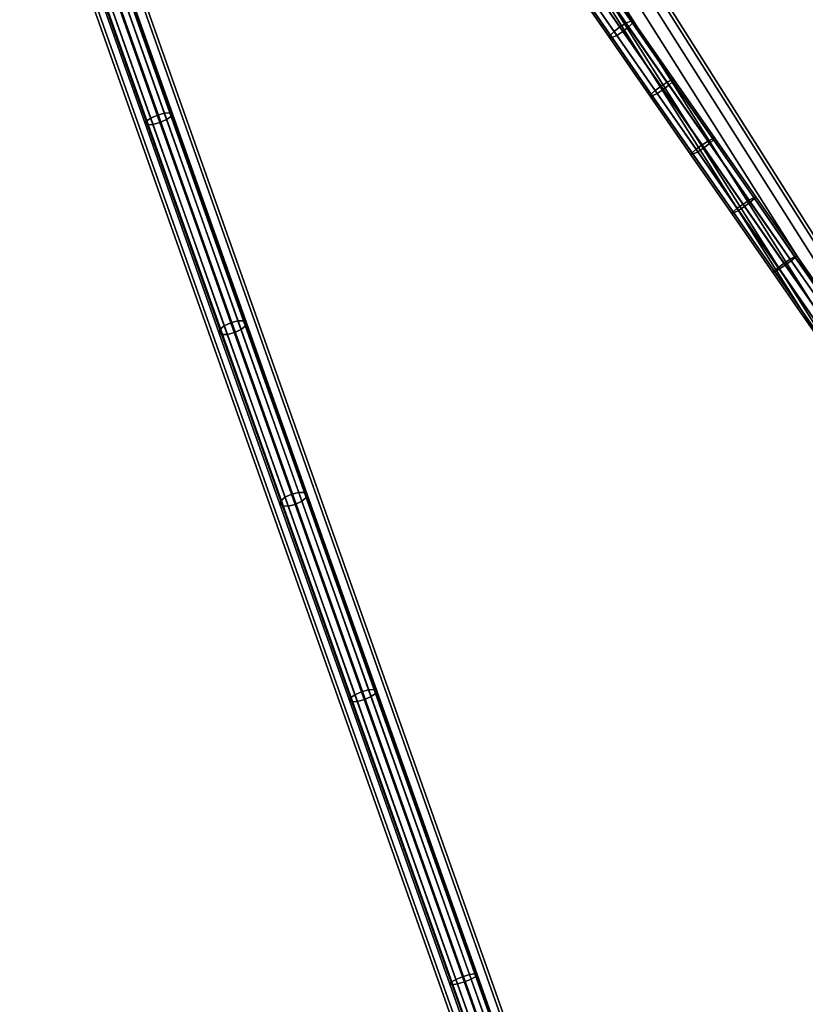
# Model space of a CAD drawing. Extents: x -43.1 to 43.1, y -41.3 to 41.3.
# Tile 274 of 656: x 6.1 to 14.5, y -30.9 to -20.3. Entities that reach past the tile are written whole.
import ezdxf

# ---------------------------------------------------------------- set-up
doc = ezdxf.new("R2010")
doc.units = 0
doc.layers.add('CABLE.1', color=18, linetype='CONTINUOUS')
doc.layers.add('METAL_BASE', color=254, linetype='CONTINUOUS')

msp = doc.modelspace()

# ---------------------------------------------------------------- linework, layer by layer
at = {"layer": 'CABLE.1'}
for points in [[(10.7121, -17.681, 32.9091), (10.6448, -17.7198, 32.8886), (12.5167, -20.4128, 32.1466), (12.5826, -20.3718, 32.1676)], [(10.7681, -17.6627, 32.964), (10.7121, -17.681, 32.9091), (12.5826, -20.3718, 32.1676), (12.635, -20.3484, 32.224)], [(10.7552, -17.7467, 33.1671), (10.793, -17.7006, 33.113), (12.6505, -20.3728, 32.3766), (12.6094, -20.4142, 32.4321)], [(10.7977, -17.6699, 33.0386), (10.7681, -17.6627, 32.964), (12.635, -20.3484, 32.224), (12.6598, -20.3488, 32.3005)], [(10.793, -17.7006, 33.113), (10.7977, -17.6699, 33.0386), (12.6598, -20.3488, 32.3005), (12.6505, -20.3728, 32.3766)], [(10.5464, -17.815, 32.9622), (10.5416, -17.8457, 33.0365), (12.4045, -20.5257, 32.2981), (12.4139, -20.5016, 32.2219)], [(10.5841, -17.7689, 32.9081), (10.5464, -17.815, 32.9622), (12.4139, -20.5016, 32.2219), (12.4549, -20.4603, 32.1664)], [(10.6448, -17.7198, 32.8886), (10.5841, -17.7689, 32.9081), (12.4549, -20.4603, 32.1664), (12.5167, -20.4128, 32.1466)], [(10.6272, -17.8346, 33.1661), (10.6946, -17.7958, 33.1865), (12.5477, -20.4617, 32.4519), (12.4818, -20.5026, 32.4309)], [(10.6946, -17.7958, 33.1865), (10.7552, -17.7467, 33.1671), (12.6094, -20.4142, 32.4321), (12.5477, -20.4617, 32.4519)], [(10.5416, -17.8457, 33.0365), (10.5713, -17.8529, 33.1112), (12.4294, -20.5261, 32.3746), (12.4045, -20.5257, 32.2981)], [(10.5713, -17.8529, 33.1112), (10.6272, -17.8346, 33.1661), (12.4818, -20.5026, 32.4309), (12.4294, -20.5261, 32.3746)], [(6.2763, -18.1268, 26.9807), (6.2605, -18.1445, 27.0576), (7.4305, -21.4483, 26.3554), (7.4433, -21.4222, 26.2803)], [(6.3271, -18.0999, 26.9244), (6.2763, -18.1268, 26.9807), (7.4433, -21.4222, 26.2803), (7.4919, -21.3891, 26.2253)], [(6.284, -18.1482, 27.1345), (6.3403, -18.1371, 27.1908), (7.5154, -21.4556, 26.4856), (7.4569, -21.4605, 26.4306)], [(6.3993, -18.0711, 26.9038), (6.3271, -18.0999, 26.9244), (7.4919, -21.3891, 26.2253), (7.5633, -21.3581, 26.2052)], [(6.3403, -18.1371, 27.1908), (6.4145, -18.1141, 27.2114), (7.5905, -21.4348, 26.5057), (7.5154, -21.4556, 26.4856)], [(6.4735, -18.0481, 26.9244), (6.3993, -18.0711, 26.9038), (7.5633, -21.3581, 26.2052), (7.6383, -21.3373, 26.2253)], [(6.4145, -18.1141, 27.2114), (6.4867, -18.0853, 27.1908), (7.6618, -21.4037, 26.4856), (7.5905, -21.4348, 26.5057)], [(6.5299, -18.037, 26.9807), (6.4735, -18.0481, 26.9244), (7.6383, -21.3373, 26.2253), (7.6969, -21.3324, 26.2803)], [(6.4867, -18.0853, 27.1908), (6.5375, -18.0585, 27.1345), (7.7105, -21.3707, 26.4306), (7.6618, -21.4037, 26.4856)], [(6.5533, -18.0408, 27.0576), (6.5299, -18.037, 26.9807), (7.6969, -21.3324, 26.2803), (7.7233, -21.3446, 26.3554)], [(6.5375, -18.0585, 27.1345), (6.5533, -18.0408, 27.0576), (7.7233, -21.3446, 26.3554), (7.7105, -21.3707, 26.4306)], [(6.2605, -18.1445, 27.0576), (6.284, -18.1482, 27.1345), (7.4569, -21.4605, 26.4306), (7.4305, -21.4483, 26.3554)], [(12.635, -20.3484, 32.224), (12.5826, -20.3718, 32.1676), (13.0217, -21.0033, 32.0498), (13.0726, -20.9777, 32.1065)], [(12.6598, -20.3488, 32.3005), (12.635, -20.3484, 32.224), (13.0726, -20.9777, 32.1065), (13.0954, -20.9751, 32.1836)], [(12.6505, -20.3728, 32.3766), (12.6598, -20.3488, 32.3005), (13.0954, -20.9751, 32.1836), (13.084, -20.9963, 32.2603)], [(12.4549, -20.4603, 32.1664), (12.4139, -20.5016, 32.2219), (12.8516, -21.1311, 32.1045), (12.8941, -21.0919, 32.0486)], [(12.5167, -20.4128, 32.1466), (12.4549, -20.4603, 32.1664), (12.8941, -21.0919, 32.0486), (12.9564, -21.0451, 32.0286)], [(12.5826, -20.3718, 32.1676), (12.5167, -20.4128, 32.1466), (12.9564, -21.0451, 32.0286), (13.0217, -21.0033, 32.0498)], [(12.5477, -20.4617, 32.4519), (12.6094, -20.4142, 32.4321), (13.0415, -21.0354, 32.3162), (12.9792, -21.0822, 32.3362)], [(12.6094, -20.4142, 32.4321), (12.6505, -20.3728, 32.3766), (13.084, -20.9963, 32.2603), (13.0415, -21.0354, 32.3162)], [(12.4139, -20.5016, 32.2219), (12.4045, -20.5257, 32.2981), (12.8402, -21.1522, 32.1812), (12.8516, -21.1311, 32.1045)], [(12.4045, -20.5257, 32.2981), (12.4294, -20.5261, 32.3746), (12.863, -21.1496, 32.2582), (12.8402, -21.1522, 32.1812)], [(12.4294, -20.5261, 32.3746), (12.4818, -20.5026, 32.4309), (12.9139, -21.124, 32.315), (12.863, -21.1496, 32.2582)], [(12.4818, -20.5026, 32.4309), (12.5477, -20.4617, 32.4519), (12.9792, -21.0822, 32.3362), (12.9139, -21.124, 32.315)], [(13.0726, -20.9777, 32.1065), (13.0217, -21.0033, 32.0498), (13.4604, -21.6342, 31.9505), (13.5106, -21.6075, 32.0074)], [(13.0954, -20.9751, 32.1836), (13.0726, -20.9777, 32.1065), (13.5106, -21.6075, 32.0074), (13.5323, -21.6034, 32.0847)], [(13.084, -20.9963, 32.2603), (13.0954, -20.9751, 32.1836), (13.5323, -21.6034, 32.0847), (13.5199, -21.623, 32.1616)], [(12.8941, -21.0919, 32.0486), (12.8516, -21.1311, 32.1045), (13.2896, -21.7608, 32.0053), (13.3329, -21.7227, 31.9492)], [(12.9564, -21.0451, 32.0286), (12.8941, -21.0919, 32.0486), (13.3329, -21.7227, 31.9492), (13.3954, -21.6764, 31.9292)], [(12.9139, -21.124, 32.315), (12.9792, -21.0822, 32.3362), (13.4141, -21.7075, 32.2377), (13.349, -21.7497, 32.2164)], [(13.0217, -21.0033, 32.0498), (12.9564, -21.0451, 32.0286), (13.3954, -21.6764, 31.9292), (13.4604, -21.6342, 31.9505)], [(12.9792, -21.0822, 32.3362), (13.0415, -21.0354, 32.3162), (13.4766, -21.6611, 32.2176), (13.4141, -21.7075, 32.2377)], [(13.0415, -21.0354, 32.3162), (13.084, -20.9963, 32.2603), (13.5199, -21.623, 32.1616), (13.4766, -21.6611, 32.2176)], [(12.8516, -21.1311, 32.1045), (12.8402, -21.1522, 32.1812), (13.2772, -21.7805, 32.0822), (13.2896, -21.7608, 32.0053)], [(12.8402, -21.1522, 32.1812), (12.863, -21.1496, 32.2582), (13.2989, -21.7764, 32.1595), (13.2772, -21.7805, 32.0822)], [(12.863, -21.1496, 32.2582), (12.9139, -21.124, 32.315), (13.349, -21.7497, 32.2164), (13.2989, -21.7764, 32.1595)], [(7.4919, -21.3891, 26.2253), (7.4433, -21.4222, 26.2803), (8.2329, -23.6518, 25.467), (8.2795, -23.6133, 25.414)], [(7.5633, -21.3581, 26.2052), (7.4919, -21.3891, 26.2253), (8.2795, -23.6133, 25.414), (8.3502, -23.5802, 25.3947)], [(7.6383, -21.3373, 26.2253), (7.5633, -21.3581, 26.2052), (8.3502, -23.5802, 25.3947), (8.4259, -23.5615, 25.414)], [(7.5905, -21.4348, 26.5057), (7.6618, -21.4037, 26.4856), (8.4587, -23.654, 25.6648), (8.388, -23.687, 25.6842)], [(7.6969, -21.3324, 26.2803), (7.6383, -21.3373, 26.2253), (8.4259, -23.5615, 25.414), (8.4864, -23.562, 25.467)], [(7.6618, -21.4037, 26.4856), (7.7105, -21.3707, 26.4306), (8.5054, -23.6154, 25.6118), (8.4587, -23.654, 25.6648)], [(7.7233, -21.3446, 26.3554), (7.6969, -21.3324, 26.2803), (8.4864, -23.562, 25.467), (8.5155, -23.5818, 25.5394)], [(7.7105, -21.3707, 26.4306), (7.7233, -21.3446, 26.3554), (8.5155, -23.5818, 25.5394), (8.5054, -23.6154, 25.6118)], [(7.4433, -21.4222, 26.2803), (7.4305, -21.4483, 26.3554), (8.2227, -23.6855, 25.5394), (8.2329, -23.6518, 25.467)], [(7.4305, -21.4483, 26.3554), (7.4569, -21.4605, 26.4306), (8.2518, -23.7052, 25.6118), (8.2227, -23.6855, 25.5394)], [(7.4569, -21.4605, 26.4306), (7.5154, -21.4556, 26.4856), (8.3123, -23.7058, 25.6648), (8.2518, -23.7052, 25.6118)], [(7.5154, -21.4556, 26.4856), (7.5905, -21.4348, 26.5057), (8.388, -23.687, 25.6842), (8.3123, -23.7058, 25.6648)], [(13.5106, -21.6075, 32.0074), (13.4604, -21.6342, 31.9505), (13.9003, -22.2666, 31.8691), (13.9496, -22.2388, 31.9262)], [(13.5323, -21.6034, 32.0847), (13.5106, -21.6075, 32.0074), (13.9496, -22.2388, 31.9262), (13.9703, -22.2332, 32.0036)], [(13.5199, -21.623, 32.1616), (13.5323, -21.6034, 32.0847), (13.9703, -22.2332, 32.0036), (13.9569, -22.2514, 32.0808)], [(13.3329, -21.7227, 31.9492), (13.2896, -21.7608, 32.0053), (13.7287, -22.3922, 31.9241), (13.7727, -22.3552, 31.8679)], [(13.3954, -21.6764, 31.9292), (13.3329, -21.7227, 31.9492), (13.7727, -22.3552, 31.8679), (13.8355, -22.3092, 31.8478)], [(13.349, -21.7497, 32.2164), (13.4141, -21.7075, 32.2377), (13.8501, -22.3344, 32.1571), (13.7853, -22.377, 32.1357)], [(13.4604, -21.6342, 31.9505), (13.3954, -21.6764, 31.9292), (13.8355, -22.3092, 31.8478), (13.9003, -22.2666, 31.8691)], [(13.4141, -21.7075, 32.2377), (13.4766, -21.6611, 32.2176), (13.9129, -22.2884, 32.1369), (13.8501, -22.3344, 32.1571)], [(13.4766, -21.6611, 32.2176), (13.5199, -21.623, 32.1616), (13.9569, -22.2514, 32.0808), (13.9129, -22.2884, 32.1369)], [(13.2896, -21.7608, 32.0053), (13.2772, -21.7805, 32.0822), (13.7152, -22.4104, 32.0012), (13.7287, -22.3922, 31.9241)], [(13.2772, -21.7805, 32.0822), (13.2989, -21.7764, 32.1595), (13.7359, -22.4048, 32.0787), (13.7152, -22.4104, 32.0012)], [(13.2989, -21.7764, 32.1595), (13.349, -21.7497, 32.2164), (13.7853, -22.377, 32.1357), (13.7359, -22.4048, 32.0787)], [(13.9496, -22.2388, 31.9262), (13.9003, -22.2666, 31.8691), (14.341, -22.9004, 31.8058), (14.3896, -22.8715, 31.8629)], [(13.9129, -22.2884, 32.1369), (13.9569, -22.2514, 32.0808), (14.3948, -22.8811, 32.0179), (14.35, -22.9171, 32.0741)], [(13.9703, -22.2332, 32.0036), (13.9496, -22.2388, 31.9262), (14.3896, -22.8715, 31.8629), (14.4093, -22.8644, 31.9406)], [(13.9569, -22.2514, 32.0808), (13.9703, -22.2332, 32.0036), (14.4093, -22.8644, 31.9406), (14.3948, -22.8811, 32.0179)], [(13.7727, -22.3552, 31.8679), (13.7287, -22.3922, 31.9241), (14.1687, -23.025, 31.8608), (14.2135, -22.989, 31.8046)], [(13.8355, -22.3092, 31.8478), (13.7727, -22.3552, 31.8679), (14.2135, -22.989, 31.8046), (14.2765, -22.9434, 31.7844)], [(13.7853, -22.377, 32.1357), (13.8501, -22.3344, 32.1571), (14.287, -22.9627, 32.0943), (14.2225, -23.0057, 32.0729)], [(13.9003, -22.2666, 31.8691), (13.8355, -22.3092, 31.8478), (14.2765, -22.9434, 31.7844), (14.341, -22.9004, 31.8058)], [(13.8501, -22.3344, 32.1571), (13.9129, -22.2884, 32.1369), (14.35, -22.9171, 32.0741), (14.287, -22.9627, 32.0943)], [(13.7287, -22.3922, 31.9241), (13.7152, -22.4104, 32.0012), (14.1542, -23.0416, 31.9381), (14.1687, -23.025, 31.8608)], [(13.7152, -22.4104, 32.0012), (13.7359, -22.4048, 32.0787), (14.1739, -23.0346, 32.0158), (14.1542, -23.0416, 31.9381)], [(13.7359, -22.4048, 32.0787), (13.7853, -22.377, 32.1357), (14.2225, -23.0057, 32.0729), (14.1739, -23.0346, 32.0158)], [(14.3896, -22.8715, 31.8629), (14.341, -22.9004, 31.8058), (14.7825, -23.5353, 31.7605), (14.8304, -23.5053, 31.8178)], [(14.35, -22.9171, 32.0741), (14.3948, -22.8811, 32.0179), (14.8335, -23.5119, 31.9729), (14.788, -23.5468, 32.0293)], [(14.4093, -22.8644, 31.9406), (14.3896, -22.8715, 31.8629), (14.8304, -23.5053, 31.8178), (14.849, -23.4967, 31.8955)], [(14.3948, -22.8811, 32.0179), (14.4093, -22.8644, 31.9406), (14.849, -23.4967, 31.8955), (14.8335, -23.5119, 31.9729)], [(14.2135, -22.989, 31.8046), (14.1687, -23.025, 31.8608), (14.6095, -23.6588, 31.8157), (14.655, -23.6239, 31.7593)], [(14.2765, -22.9434, 31.7844), (14.2135, -22.989, 31.8046), (14.655, -23.6239, 31.7593), (14.7183, -23.5787, 31.7391)], [(14.2225, -23.0057, 32.0729), (14.287, -22.9627, 32.0943), (14.7246, -23.592, 32.0494), (14.6604, -23.6354, 32.028)], [(14.341, -22.9004, 31.8058), (14.2765, -22.9434, 31.7844), (14.7183, -23.5787, 31.7391), (14.7825, -23.5353, 31.7605)], [(14.287, -22.9627, 32.0943), (14.35, -22.9171, 32.0741), (14.788, -23.5468, 32.0293), (14.7246, -23.592, 32.0494)], [(14.1687, -23.025, 31.8608), (14.1542, -23.0416, 31.9381), (14.594, -23.674, 31.8931), (14.6095, -23.6588, 31.8157)], [(14.1542, -23.0416, 31.9381), (14.1739, -23.0346, 32.0158), (14.6126, -23.6654, 31.9708), (14.594, -23.674, 31.8931)], [(14.1739, -23.0346, 32.0158), (14.2225, -23.0057, 32.0729), (14.6604, -23.6354, 32.028), (14.6126, -23.6654, 31.9708)], [(8.2795, -23.6133, 25.414), (8.2329, -23.6518, 25.467), (8.8832, -25.4884, 24.6092), (8.9297, -25.4493, 24.5565)], [(8.3502, -23.5802, 25.3947), (8.2795, -23.6133, 25.414), (8.9297, -25.4493, 24.5565), (9.0003, -25.416, 24.5372)], [(8.4259, -23.5615, 25.414), (8.3502, -23.5802, 25.3947), (9.0003, -25.416, 24.5372), (9.0761, -25.3974, 24.5565)], [(8.4864, -23.562, 25.467), (8.4259, -23.5615, 25.414), (9.0761, -25.3974, 24.5565), (9.1368, -25.3986, 24.6092)], [(8.4587, -23.654, 25.6648), (8.5054, -23.6154, 25.6118), (9.1563, -25.4536, 24.7532), (9.1098, -25.4927, 24.8059)], [(8.5155, -23.5818, 25.5394), (8.4864, -23.562, 25.467), (9.1368, -25.3986, 24.6092), (9.1662, -25.4192, 24.6812)], [(8.5054, -23.6154, 25.6118), (8.5155, -23.5818, 25.5394), (9.1662, -25.4192, 24.6812), (9.1563, -25.4536, 24.7532)], [(8.2329, -23.6518, 25.467), (8.2227, -23.6855, 25.5394), (8.8734, -25.5229, 24.6812), (8.8832, -25.4884, 24.6092)], [(8.2227, -23.6855, 25.5394), (8.2518, -23.7052, 25.6118), (8.9027, -25.5434, 24.7532), (8.8734, -25.5229, 24.6812)], [(8.2518, -23.7052, 25.6118), (8.3123, -23.7058, 25.6648), (8.9634, -25.5446, 24.8059), (8.9027, -25.5434, 24.7532)], [(8.3123, -23.7058, 25.6648), (8.388, -23.687, 25.6842), (9.0392, -25.526, 24.8252), (8.9634, -25.5446, 24.8059)], [(8.388, -23.687, 25.6842), (8.4587, -23.654, 25.6648), (9.1098, -25.4927, 24.8059), (9.0392, -25.526, 24.8252)], [(9.0003, -25.416, 24.5372), (8.9297, -25.4493, 24.5565), (9.6789, -27.5651, 23.7232), (9.7501, -27.5336, 23.7032)], [(9.0761, -25.3974, 24.5565), (9.0003, -25.416, 24.5372), (9.7501, -27.5336, 23.7032), (9.8253, -27.5132, 23.7232)], [(9.1368, -25.3986, 24.6092), (9.0761, -25.3974, 24.5565), (9.8253, -27.5132, 23.7232), (9.8843, -27.5096, 23.7778)], [(9.1662, -25.4192, 24.6812), (9.1368, -25.3986, 24.6092), (9.8843, -27.5096, 23.7778), (9.9113, -27.5235, 23.8524)], [(8.8832, -25.4884, 24.6092), (8.8734, -25.5229, 24.6812), (9.6185, -27.6272, 23.8524), (9.6308, -27.5994, 23.7778)], [(8.8734, -25.5229, 24.6812), (8.9027, -25.5434, 24.7532), (9.6456, -27.6411, 23.927), (9.6185, -27.6272, 23.8524)], [(8.9297, -25.4493, 24.5565), (8.8832, -25.4884, 24.6092), (9.6308, -27.5994, 23.7778), (9.6789, -27.5651, 23.7232)], [(9.0392, -25.526, 24.8252), (9.1098, -25.4927, 24.8059), (9.851, -27.5856, 23.9817), (9.7797, -27.6171, 24.0016)], [(9.1098, -25.4927, 24.8059), (9.1563, -25.4536, 24.7532), (9.8991, -27.5513, 23.927), (9.851, -27.5856, 23.9817)], [(9.1563, -25.4536, 24.7532), (9.1662, -25.4192, 24.6812), (9.9113, -27.5235, 23.8524), (9.8991, -27.5513, 23.927)], [(8.9027, -25.5434, 24.7532), (8.9634, -25.5446, 24.8059), (9.7046, -27.6374, 23.9817), (9.6456, -27.6411, 23.927)], [(8.9634, -25.5446, 24.8059), (9.0392, -25.526, 24.8252), (9.7797, -27.6171, 24.0016), (9.7046, -27.6374, 23.9817)], [(9.8253, -27.5132, 23.7232), (9.7501, -27.5336, 23.7032), (10.8311, -30.5862, 22.9722), (10.9056, -30.5639, 22.9927)], [(9.8843, -27.5096, 23.7778), (9.8253, -27.5132, 23.7232), (10.9056, -30.5639, 22.9927), (10.9628, -30.5549, 23.0486)], [(9.9113, -27.5235, 23.8524), (9.8843, -27.5096, 23.7778), (10.9628, -30.5549, 23.0486), (10.9872, -30.5616, 23.1249)], [(9.8991, -27.5513, 23.927), (9.9113, -27.5235, 23.8524), (10.9872, -30.5616, 23.1249), (10.9724, -30.5822, 23.2013)], [(9.6308, -27.5994, 23.7778), (9.6185, -27.6272, 23.8524), (10.6944, -30.6653, 23.1249), (10.7092, -30.6447, 23.0486)], [(9.6185, -27.6272, 23.8524), (9.6456, -27.6411, 23.927), (10.7188, -30.6719, 23.2013), (10.6944, -30.6653, 23.1249)], [(9.6789, -27.5651, 23.7232), (9.6308, -27.5994, 23.7778), (10.7092, -30.6447, 23.0486), (10.7592, -30.6158, 22.9927)], [(9.7501, -27.5336, 23.7032), (9.6789, -27.5651, 23.7232), (10.7592, -30.6158, 22.9927), (10.8311, -30.5862, 22.9722)], [(9.7046, -27.6374, 23.9817), (9.7797, -27.6171, 24.0016), (10.8504, -30.6407, 23.2776), (10.7759, -30.6629, 23.2572)], [(9.7797, -27.6171, 24.0016), (9.851, -27.5856, 23.9817), (10.9223, -30.6111, 23.2572), (10.8504, -30.6407, 23.2776)], [(9.851, -27.5856, 23.9817), (9.8991, -27.5513, 23.927), (10.9724, -30.5822, 23.2013), (10.9223, -30.6111, 23.2572)], [(9.6456, -27.6411, 23.927), (9.7046, -27.6374, 23.9817), (10.7759, -30.6629, 23.2572), (10.7188, -30.6719, 23.2013)], [(10.8311, -30.5862, 22.9722), (10.7592, -30.6158, 22.9927), (11.016, -31.3409, 22.8749), (11.0882, -31.3122, 22.8543)], [(10.9056, -30.5639, 22.9927), (10.8311, -30.5862, 22.9722), (11.0882, -31.3122, 22.8543), (11.1624, -31.289, 22.8749)], [(10.9628, -30.5549, 23.0486), (10.9056, -30.5639, 22.9927), (11.1624, -31.289, 22.8749), (11.2186, -31.2775, 22.9312)], [(10.9223, -30.6111, 23.2572), (10.9724, -30.5822, 23.2013), (11.2259, -31.298, 23.085), (11.175, -31.3245, 23.1412)], [(10.9872, -30.5616, 23.1249), (10.9628, -30.5549, 23.0486), (11.2186, -31.2775, 22.9312), (11.2419, -31.2808, 23.0081)], [(10.9724, -30.5822, 23.2013), (10.9872, -30.5616, 23.1249), (11.2419, -31.2808, 23.0081), (11.2259, -31.298, 23.085)], [(10.7092, -30.6447, 23.0486), (10.6944, -30.6653, 23.1249), (10.9491, -31.3845, 23.0081), (10.9651, -31.3673, 22.9312)], [(10.6944, -30.6653, 23.1249), (10.7188, -30.6719, 23.2013), (10.9723, -31.3878, 23.085), (10.9491, -31.3845, 23.0081)], [(10.7592, -30.6158, 22.9927), (10.7092, -30.6447, 23.0486), (10.9651, -31.3673, 22.9312), (11.016, -31.3409, 22.8749)], [(10.7188, -30.6719, 23.2013), (10.7759, -30.6629, 23.2572), (11.0286, -31.3763, 23.1412), (10.9723, -31.3878, 23.085)], [(10.7759, -30.6629, 23.2572), (10.8504, -30.6407, 23.2776), (11.1027, -31.3532, 23.1618), (11.0286, -31.3763, 23.1412)], [(10.8504, -30.6407, 23.2776), (10.9223, -30.6111, 23.2572), (11.175, -31.3245, 23.1412), (11.1027, -31.3532, 23.1618)]]:
    msp.add_3dface(points, dxfattribs=at)
at = {"layer": 'METAL_BASE'}
for points in [[(17.7227, -27.6588, 39.447), (17.6391, -27.7117, 39.5459), (0.9419, -1.316, 39.5459), (1.0255, -1.2631, 39.447)], [(17.6391, -27.7117, 39.0781), (17.7227, -27.6588, 39.1769), (1.0255, -1.2631, 39.1769), (0.9419, -1.316, 39.0781)], [(17.7533, -27.6395, 39.312), (17.7227, -27.6588, 39.447), (1.0255, -1.2631, 39.447), (1.0561, -1.2438, 39.312)], [(17.7227, -27.6588, 39.1769), (17.7533, -27.6395, 39.312), (1.0561, -1.2438, 39.312), (1.0255, -1.2631, 39.1769)], [(17.6391, -27.7117, 39.5459), (17.525, -27.7839, 39.5821), (0.8278, -1.3882, 39.5821), (0.9419, -1.316, 39.5459)], [(17.525, -27.7839, 39.0419), (17.6391, -27.7117, 39.0781), (0.9419, -1.316, 39.0781), (0.8278, -1.3882, 39.0419)], [(17.4109, -27.8561, 39.5459), (17.3273, -27.909, 39.447), (0.6301, -1.5132, 39.447), (0.7137, -1.4604, 39.5459)], [(17.3273, -27.909, 39.1769), (17.4109, -27.8561, 39.0781), (0.7137, -1.4604, 39.0781), (0.6301, -1.5132, 39.1769)], [(14.2179, -39.4216, 30.241), (14.1247, -39.4546, 30.3399), (0.6767, -1.4787, 30.3399), (0.7699, -1.4457, 30.241)], [(14.1247, -39.4546, 29.872), (14.2179, -39.4216, 29.9709), (0.7699, -1.4457, 29.9709), (0.6767, -1.4787, 29.872)], [(17.525, -27.7839, 39.5821), (17.4109, -27.8561, 39.5459), (0.7137, -1.4604, 39.5459), (0.8278, -1.3882, 39.5821)], [(17.4109, -27.8561, 39.0781), (17.525, -27.7839, 39.0419), (0.8278, -1.3882, 39.0419), (0.7137, -1.4604, 39.0781)], [(14.252, -39.4095, 30.106), (14.2179, -39.4216, 30.241), (0.7699, -1.4457, 30.241), (0.8041, -1.4336, 30.106)], [(14.2179, -39.4216, 29.9709), (14.252, -39.4095, 30.106), (0.8041, -1.4336, 30.106), (0.7699, -1.4457, 29.9709)], [(13.8701, -39.5447, 30.3399), (13.7769, -39.5777, 30.241), (0.3289, -1.6019, 30.241), (0.4221, -1.5689, 30.3399)], [(13.7769, -39.5777, 29.9709), (13.8701, -39.5447, 29.872), (0.4221, -1.5689, 29.872), (0.3289, -1.6019, 29.9709)], [(13.9974, -39.4997, 30.3761), (13.8701, -39.5447, 30.3399), (0.4221, -1.5689, 30.3399), (0.5494, -1.5238, 30.3761)], [(13.8701, -39.5447, 29.872), (13.9974, -39.4997, 29.8358), (0.5494, -1.5238, 29.8358), (0.4221, -1.5689, 29.872)], [(14.1247, -39.4546, 30.3399), (13.9974, -39.4997, 30.3761), (0.5494, -1.5238, 30.3761), (0.6767, -1.4787, 30.3399)], [(13.9974, -39.4997, 29.8358), (14.1247, -39.4546, 29.872), (0.6767, -1.4787, 29.872), (0.5494, -1.5238, 29.8358)], [(17.3273, -27.909, 39.447), (17.2967, -27.9283, 39.312), (0.5995, -1.5326, 39.312), (0.6301, -1.5132, 39.447)], [(17.2967, -27.9283, 39.312), (17.3273, -27.909, 39.1769), (0.6301, -1.5132, 39.1769), (0.5995, -1.5326, 39.312)], [(13.7769, -39.5777, 30.241), (13.7428, -39.5898, 30.106), (0.2948, -1.6139, 30.106), (0.3289, -1.6019, 30.241)], [(13.7428, -39.5898, 30.106), (13.7769, -39.5777, 29.9709), (0.3289, -1.6019, 29.9709), (0.2948, -1.6139, 30.106)]]:
    msp.add_3dface(points, dxfattribs=at)

doc.saveas('drawing.dxf')
